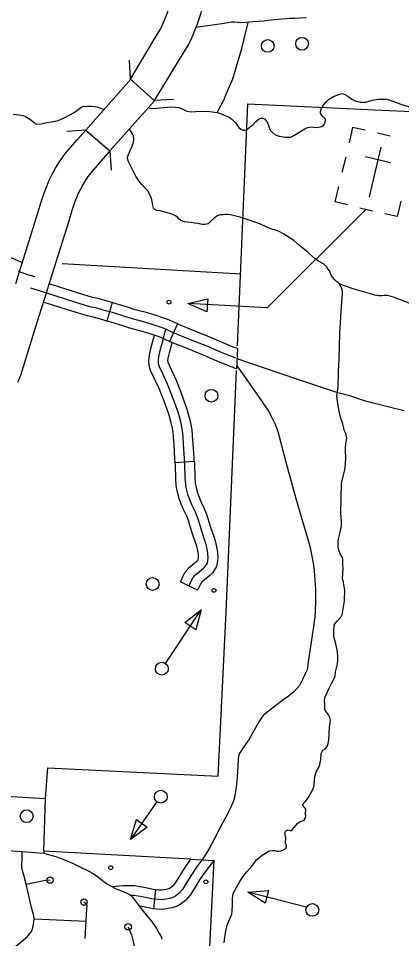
# Model space of a CAD drawing. Extents: x 653372 to 905732, y 627442 to 787275.
# Drawn here: x 676272 to 679273, y 753633 to 760841 of the extents above; entities that cross this region are included whole.
import ezdxf

# ---------------------------------------------------------------- set-up
doc = ezdxf.new("R2010")
doc.units = 0
for name, color, linetype in [('10', 7, 'Continuous'), ('31', 7, 'Continuous'), ('32', 7, 'Continuous'), ('33', 7, 'Continuous'), ('34', 7, 'Continuous'), ('35', 7, 'Continuous'), ('37', 7, 'Continuous'), ('45', 7, 'Continuous'), ('5', 7, 'Continuous'), ('56', 7, 'Continuous'), ('57', 7, 'Continuous'), ('6', 7, 'Continuous')]:
    doc.layers.add(name, color=color, linetype=linetype)

msp = doc.modelspace()

# ---------------------------------------------------------------- linework, layer by layer
at = {"layer": '10'}
for points in [[(677336.3, 760197.6), (677150.6, 760365), (677357.9, 760715.2), (677383.8, 760757.1), (677395.6, 760780.7), (677416.1, 760827.6), (677437.4, 760880.4), (677448, 760913.2), (677456.8, 760940.6), (677464.7, 760973.4), (677471.2, 761009.6), (677476.9, 761050), (677478.4, 761077.6), (677478.3, 761122.5), (677477, 761169.4), (677469.9, 761231.2), (677461.2, 761287.2), (677450.1, 761333.7), (677434.3, 761386.5), (677417.9, 761439.5), (677407.1, 761467.7), (677385.5, 761510.7), (677349.4, 761607.4), (677223.4, 761989.2)], [(677477.2, 762016), (677573.9, 761700.6), (677609.3, 761622.1), (677636.2, 761568.6), (677654.3, 761521.1), (677673.4, 761459.3), (677691.6, 761398.8), (677706.7, 761335.4), (677717.7, 761264.6), (677726.6, 761187.2), (677728.3, 761126.1), (677728.4, 761071.3), (677726, 761025.8), (677718, 760969.9), (677709.5, 760922.3), (677697.8, 760873.2), (677685.9, 760836.4), (677672.5, 760795), (677646.6, 760730.7), (677622, 760674.6), (677602.3, 760635.2), (677567.7, 760579.2), (677336.3, 760197.6)], [(676800.2, 759967.1), (677152.7, 760364.5)], [(676988.9, 759803.1), (677337, 760195.5)], [(676250.3, 758764.6), (676280.1, 758858.3), (676342.9, 759057.3), (676424.2, 759317), (676451.8, 759412.5), (676475.1, 759479.1), (676496.5, 759533.1), (676511.5, 759574), (676536.5, 759621.7), (676562.2, 759668.7), (676587.7, 759711.1), (676615, 759750.3), (676646.2, 759790), (676683.3, 759833.9), (676733.1, 759889.9), (676800.2, 759967.1), (676988.9, 759803.1)], [(676988.9, 759803.1), (676920.9, 759724.9), (676872.3, 759670.1), (676839.9, 759631.9), (676816.1, 759601.6), (676797.7, 759575.1), (676779, 759544.1), (676756.9, 759503.7), (676740.6, 759472.5), (676730.1, 759444), (676709.4, 759391.7), (676690.1, 759336.5), (676663.7, 759245), (676581.3, 758982.3), (676518.4, 758782.9), (676488.9, 758689.9), (676419.8, 758466.1), (676319.1, 758146.5), (676287.1, 758045.1), (676265.8, 757989.2)]]:
    msp.add_lwpolyline(points, dxfattribs=at)
at = {"layer": '31'}
for p, q in [((677500.1, 757361.7), (677649.7, 757372.3)), ((677675, 756362.7), (677540.2, 756428.6)), ((677675, 756362.7), (677675, 756362.7))]:
    msp.add_line(p, q, dxfattribs=at)
for points in [[(677607.6, 756395.7), (677639.3, 756460.5), (677656.1, 756480), (677661.2, 756485.5), (677720.3, 756533.7), (677735.6, 756548.8), (677752.5, 756574.9), (677758, 756613.9), (677756.1, 756652.6), (677750.3, 756686.9), (677740.4, 756727.6), (677730.2, 756760.1), (677707.4, 756825.9), (677694.4, 756868.5), (677684.2, 756902.3), (677674.6, 756932.4), (677658.4, 756972.6), (677633, 757025.6), (677617.4, 757064), (677602.5, 757102.9), (677594.2, 757136.6), (677587, 757165.4), (677582.8, 757190.9), (677578.8, 757244.4), (677576.3, 757346.5), (677572.8, 757395.6), (677566.1, 757503.2), (677561.3, 757569.1), (677558.1, 757608.9), (677549.1, 757658.2), (677540.2, 757692.7), (677522.9, 757755.9), (677480, 757876.3), (677440.8, 757975.8), (677406.4, 758050.7), (677376.6, 758111.8), (677369.3, 758135.6), (677368.2, 758161), (677371.6, 758192.6), (677381.1, 758238.8), (677408.8, 758334.8), (677425.2, 758407.5)], [(677407.8, 757854.8), (677371.8, 757946.4), (677338.6, 758018.6), (677306.7, 758084.1), (677294.8, 758122.7), (677293, 758163.5), (677297.4, 758204.1), (677308.2, 758256.7), (677337.8, 758359.5)], [(677547.4, 757909.7), (677509.8, 758005.2), (677474.2, 758082.8), (677446.6, 758139.4), (677443.8, 758148.4), (677443.4, 758158.6), (677445.8, 758181), (677454, 758220.9), (677477.1, 758301)], [(677649.7, 757372.3), (677647.7, 757400.6), (677641, 757508.2), (677636.1, 757574.8), (677632.6, 757618.6), (677622.4, 757674.3), (677612.7, 757712), (677594.5, 757778.4), (677550.2, 757902.6), (677547.4, 757909.7)], [(677500.1, 757361.7), (677498, 757390.7), (677491.3, 757498.1), (677486.5, 757563.4), (677483.7, 757599.1), (677475.8, 757642), (677467.7, 757673.5), (677451.3, 757733.4), (677409.7, 757850), (677407.8, 757854.8)], [(677649.7, 757372.3), (677651.2, 757350.1), (677653.8, 757248.1), (677657.4, 757199.8), (677660.5, 757180.6), (677667, 757154.7), (677674.2, 757125.4), (677687.2, 757091.6), (677701.7, 757056), (677727.1, 757002.8), (677745.2, 756957.9), (677755.9, 756924.6), (677766.2, 756890.2), (677768.8, 756881.5)], [(677625.4, 756837.7), (677622.6, 756846.8), (677612.6, 756880.1), (677604, 756906.9), (677589.7, 756942.4), (677564.4, 756995.3), (677547.7, 757036.4), (677530.8, 757080.4), (677521.4, 757118.6), (677513.5, 757150.2), (677508.3, 757182.1), (677503.9, 757240.7), (677501.4, 757342.9), (677500.1, 757361.7)], [(677768.8, 756881.5), (677778.7, 756849.2), (677801.4, 756783.6), (677812.7, 756747.7), (677823.8, 756702.1), (677830.8, 756660.8), (677833.3, 756610.4), (677824.5, 756548.1), (677794.1, 756501.1), (677770.4, 756477.8), (677712.4, 756430.5), (677711.9, 756429.9), (677702.5, 756418.9), (677675, 756362.7)], [(677540.2, 756428.6), (677576.2, 756502), (677600.3, 756530.2), (677610, 756540.5), (677670.2, 756589.6), (677677.2, 756596.5), (677680.6, 756601.8), (677682.8, 756617.3), (677681.4, 756644.5), (677676.8, 756671.7), (677668.1, 756707.4), (677659, 756736.6), (677636, 756802.7), (677625.4, 756837.7)]]:
    msp.add_lwpolyline(points, dxfattribs=at)
at = {"layer": '32'}
for p, q in [((677005.7, 758614.9), (676964.4, 758470.6)), ((677517.6, 758448), (677455.4, 758311.4)), ((677987.7, 758254.6), (677980.9, 758097)), ((677346.4, 754016.2), (677329.2, 753867.2))]:
    msp.add_line(p, q, dxfattribs=at)
for points in [[(678525.6, 760845.5), (678519.9, 760845.5), (678437.9, 760841.2), (678393.9, 760840.8), (678371.6, 760839.1), (678336.6, 760835.8), (678279.4, 760830), (678222.4, 760823.7), (678196.8, 760820), (678146.4, 760816.9), (678076.4, 760810.8), (678034.3, 760807.9), (677997.1, 760808.2), (677993, 760808.6)], [(677992.9, 760808.6), (677964.7, 760811.2), (677953.8, 760811), (677942, 760810.9), (677884.6, 760801.9), (677662.1, 760769.3)], [(677005.7, 758614.9), (676974, 758623.9), (676905, 758643.6), (676850.9, 758655.6), (676735.6, 758690.5), (676511.5, 758761)], [(677974.9, 758179.3), (677926.7, 758197.3), (677881.7, 758215.8), (677755.3, 758270.8), (677620.8, 758324.3), (677516.7, 758366), (677458.7, 758392.4), (677425.2, 758407.5), (677393.4, 758420.2), (677327.3, 758441.9), (677261.3, 758462), (677165.9, 758487.5), (677104.8, 758506.4), (677016.4, 758533.8), (676953.4, 758551.8), (676886.6, 758570.9), (676832, 758583), (676713.5, 758618.8), (676493.6, 758688), (676369.6, 758727.2)], [(676964.4, 758470.6), (676932.8, 758479.7), (676868.2, 758498.1), (676813, 758510.4), (676691.4, 758547.1), (676466.7, 758617.9)], [(677517.6, 758448), (677489.6, 758460.7), (677454.6, 758476.5), (677419, 758490.7), (677350, 758513.4), (677281.9, 758534.1), (677186.7, 758559.6), (677127, 758578.1), (677037.8, 758605.7), (677005.7, 758614.9)], [(677455.4, 758311.4), (677427.7, 758324.1), (677395.9, 758338.4), (677367.7, 758349.7), (677304.7, 758370.4), (677240.6, 758389.9), (677145.1, 758415.4), (677082.6, 758434.8), (676995, 758461.9), (676964.4, 758470.6)], [(677987.7, 758254.6), (677954.1, 758267.2), (677910.9, 758284.9), (677784.1, 758340.1), (677648.6, 758393.9), (677546.2, 758434.9), (677517.6, 758448)], [(677980.9, 758097), (677899.4, 758127.5), (677852.5, 758146.7), (677726.5, 758201.6), (677593, 758254.6), (677487.2, 758297), (677455.4, 758311.4)], [(677713.6, 754252.8), (677701.4, 754237), (677672.6, 754199.7), (677627.3, 754133.4), (677583.6, 754062.8), (677556.2, 754017.7), (677528.4, 753986.5), (677504.5, 753968.1), (677489.4, 753957.3), (677457.9, 753947.8), (677430, 753941.7), (677397.8, 753936.6), (677365.8, 753938.5), (677314.9, 753944.3), (677255.4, 753957.5), (677209.9, 753965), (677175.6, 753970.4), (677152.2, 753971.6)], [(677619.7, 754255.2), (677802.8, 754245.3), (677733.3, 754155.5), (677690.2, 754092.5), (677647.5, 754023.6), (677616.8, 753973), (677579.7, 753931.3), (677549.2, 753907.9), (677523, 753889.1), (677476.8, 753875.2), (677443.9, 753868), (677401.6, 753861.3), (677359.4, 753863.7), (677329.2, 753867.2)], [(677619.7, 754255.2), (677564.4, 754174.4), (677519.6, 754102), (677495.6, 754062.4), (677477.1, 754041.6), (677459.8, 754028.3), (677455.8, 754025.5), (677439.1, 754020.5), (677416.2, 754015.5), (677394, 754012), (677372.2, 754013.2), (677346.4, 754016.2)], [(677346.4, 754016.2), (677327.3, 754018.4), (677269.6, 754031.2), (677221.8, 754039.1), (677183.3, 754045.1), (677156.1, 754046.5), (677092.4, 754046.9), (677008.8, 754038.5)], [(677329.2, 753867.2), (677302.4, 753870.3), (677241.1, 753883.9), (677218.3, 753887.6)]]:
    msp.add_lwpolyline(points, dxfattribs=at)
at = {"layer": '33'}
for points in [[(675061, 753283.3), (675766.2, 753248.6), (675800, 753248.9), (675820.3, 753253.1), (675847.1, 753267.1), (676125.4, 753476.7), (676291, 753606), (676343, 753648.2), (676373.8, 753689.4), (676385.6, 753716.4), (676391.1, 753745.1), (676395.2, 753789), (676391.6, 753812.2), (676374.8, 753877.5), (676333.5, 754059.3), (676313.8, 754130.9), (676303.8, 754164.8), (676299.2, 754191.5), (676298.3, 754212.6), (676300.1, 754248.4), (676302.1, 754314.7)], [(676146.3, 754326), (676302.1, 754314.7), (676400.2, 754308.6), (676470.9, 754301.1)], [(676470.9, 754301.1), (676554.4, 754279.1), (676615.5, 754257.3), (676694.1, 754224.1), (676758, 754193.2), (676817.8, 754164.6), (676858, 754142.4), (676898, 754115.3), (676931.1, 754089.4), (676963.2, 754062.6), (676997.5, 754044.6), (677036.7, 754023.5), (677096.7, 753998.8), (677138, 753980.6), (677152.2, 753971.6), (677166, 753958.1), (677187.9, 753925.6), (677259.9, 753835.8), (677313.6, 753768.4), (677352.8, 753711.5), (677372.7, 753679), (677388.8, 753650.6), (677395.2, 753632.5)], [(676333.5, 754059.3), (676470.1, 754088.8), (676496.8, 754093.4), (676519.4, 754091.2)], [(676794.1, 753633.4), (676801.6, 753770.1), (676808.7, 753868.9), (676810.2, 753889), (676804.7, 753903.5), (676795.8, 753913), (676785.1, 753919.2)], [(676395.2, 753789), (676801.6, 753770.1)], [(677131.3, 753725.8), (677158.3, 753662.3), (677173.4, 753601.1), (677187.7, 753514.9), (677191.6, 753478), (677187.5, 753450.4), (677178.2, 753430.6), (677151.4, 753401.5), (677113.4, 753360.8), (677090.7, 753334.6), (677067.7, 753291.9)]]:
    msp.add_lwpolyline(points, dxfattribs=at)
for centre in [(676519.4, 754091.2), (676785.1, 753919.2)]:
    msp.add_circle(centre, 25, dxfattribs=at)
at = {"layer": '34'}
for points in [[(679294.5, 757767.6), (679166.7, 757799.8), (679049.9, 757828.2), (678983.4, 757844.8), (678867.4, 757885.2), (678773.6, 757908.6), (678577.2, 757972.9), (678467.5, 758009.7), (678190.8, 758103.1), (677984.3, 758175.8)], [(677981.9, 758120.7), (678062.2, 758010.8), (678175.1, 757844.7), (678231.2, 757763.5), (678259.7, 757708.7), (678282.1, 757662.3), (678303.2, 757605), (678313, 757566.3), (678372.2, 757346.8), (678445.5, 757079.5), (678488.5, 756930.1), (678538.3, 756760.8), (678558.3, 756696.2), (678568.5, 756642), (678582.5, 756558.4), (678589.4, 756515.2), (678597.8, 756367.4), (678598.6, 756274.1), (678596.3, 756197.4), (678594.1, 756153.6), (678586.9, 756096.2), (678578.9, 756042.5), (678541.5, 755801.1), (678532.3, 755739.2), (678518.5, 755705.8), (678497.1, 755661.7), (678472.8, 755615.8), (678452.9, 755591.7), (678432.1, 755567.6), (678374.1, 755522.7), (678354.5, 755508.8), (678285.3, 755456.9), (678220.7, 755406.7), (678189.8, 755380.2), (678174.6, 755361.5), (678159.3, 755338.2), (678118.7, 755265.3), (678079.1, 755195.2), (678029.4, 755123.6), (678006.5, 755088.6), (677996.5, 755062.1), (677993.1, 755038.5), (677991.4, 754983.7), (677985.1, 754896.1), (677978.2, 754817.7), (677968.6, 754769.5), (677957.9, 754718.7), (677935.2, 754663.6), (677907.8, 754604.1), (677873.1, 754542.1), (677768.4, 754342.5), (677713.6, 754252.8)]]:
    msp.add_lwpolyline(points, dxfattribs=at)
at = {"layer": '35'}
for points in [[(677828.2, 760103.5), (677843.4, 760133.4), (677879.9, 760200), (677900.1, 760246.9), (677952.5, 760369), (678022.1, 760604.4), (678072.1, 760810.4)], [(677287.5, 760139.7), (677333.5, 760135.5), (677462.1, 760147.9), (677500.1, 760146.8), (677528.8, 760144.1), (677559, 760130.2), (677591.9, 760113.4), (677628.9, 760108.6), (677658.7, 760113.3), (677706.1, 760115.6), (677771.9, 760112.7), (677828.2, 760103.5), (677854, 760096.3), (677884.2, 760084.2), (677921.8, 760068.2), (677945.4, 760049.9), (677971.5, 760024), (677984.9, 760005.1), (677998.2, 759987), (678012.7, 759972.7), (678023.7, 759969.6), (678034.7, 759966.5), (678047.7, 759966.1), (678061.8, 759972.1), (678079.9, 759986.4), (678110.3, 760009.7), (678132.3, 760034.1), (678161.3, 760058.3), (678171.6, 760060.7), (678182.7, 760060.4), (678198.2, 760053.4), (678210.9, 760042.8), (678222.4, 760023.9), (678231.1, 760003.3), (678239.6, 759977.9), (678244.8, 759965.7), (678259.2, 759951.4), (678281.8, 759930.3), (678313.9, 759920), (678361, 759912.1), (678401.8, 759911.8), (678430, 759923), (678463.2, 759945.2), (678501.9, 759969.1), (678522.7, 759982.4), (678548, 759989.1), (678571.3, 759993), (678597.1, 759986.7), (678623.1, 759988.7), (678648.4, 759995.4), (678662.6, 760004.2), (678669.4, 760015.2), (678675.4, 760028.9), (678676.6, 760040), (678676.9, 760049.3), (678675.2, 760054), (678666.2, 760062.6), (678655.4, 760074.1), (678647.3, 760082.7), (678638.4, 760096.8), (678637, 760110.8), (678646.1, 760135.6), (678661.7, 760161.1), (678682, 760187.4), (678701.1, 760207.3), (678739.2, 760229.3), (678782.4, 760245.7), (678803.9, 760252.5), (678823.3, 760248.2), (678853.4, 760232.4), (678883.3, 760207.4), (678909.8, 760194.5), (678948.5, 760185), (678993.1, 760186.4), (679045.5, 760200.6), (679089.3, 760208.6), (679152.4, 760207.6)], [(679348.2, 760143.2), (679270.3, 760167), (679206.7, 760191.2), (679152.4, 760207.6)], [(676229.4, 760090.3), (676278.5, 760086), (676309.9, 760081.4), (676327.2, 760071.6), (676361, 760052.9), (676394.5, 760026.8), (676406.6, 760014.4), (676439, 760012.5), (676490.4, 760024.9), (676531.5, 760032), (676581.9, 760042.6), (676636.4, 760065.1), (676708.1, 760104.7), (676761, 760143), (676775.4, 760150.9), (676809.8, 760153.6), (676843.2, 760153.5), (676884.8, 760149.5), (676943.3, 760128.5)], [(679344.6, 758605.1), (679216.5, 758655.4), (679183.3, 758664.6), (679163, 758670.7), (679137.7, 758670.7), (679119.2, 758668.6), (679095.4, 758669.3), (679062.7, 758673), (679030.9, 758682.8), (678902.5, 758719.5), (678819.5, 758749.3), (678800.6, 758756), (678780.4, 758768.2), (678766.4, 758776.8), (678751.2, 758794.3), (678735.3, 758811.9), (678722.9, 758830.7), (678708.2, 758863.9), (678694.4, 758880.7), (678685.1, 758899), (678660.5, 758919.6), (678623.5, 758938.4), (678584.7, 758965.5), (678537.6, 759009.3), (678479.6, 759057.5), (678428.4, 759101.3), (678391.6, 759126.3), (678351.4, 759151.4), (678313.7, 759171), (678291.5, 759180.6), (678278, 759185.1), (678261.7, 759188.3), (678242.8, 759196.4), (678212.7, 759207.5), (678168.3, 759229.3), (678085.9, 759258.4), (678016.3, 759281), (677965.5, 759295.5), (677934.3, 759301.9), (677911.9, 759305.3), (677891.4, 759305.2), (677874.5, 759303), (677855.4, 759303.5), (677844.4, 759300.5), (677829.9, 759295.4), (677818, 759287.6), (677804.7, 759275.7), (677779.5, 759253.9), (677758.4, 759233.4), (677730.9, 759228.1), (677710.4, 759226.6), (677676.5, 759234.5), (677651.8, 759238.5), (677625.2, 759241.4), (677593.2, 759244.4), (677572.2, 759247.7), (677558, 759252.3), (677543.1, 759257.5), (677527.8, 759270.9), (677519.3, 759281.4), (677503.3, 759294.9), (677481.8, 759305.1), (677458.1, 759313.3), (677439.9, 759319.3), (677410, 759325.7), (677381.6, 759334.7), (677355, 759336.2), (677342.2, 759342), (677331, 759354.7), (677323.5, 759376.7), (677319.6, 759407.6), (677313.6, 759432.4), (677302, 759456.6), (677288.9, 759487), (677265.1, 759512.3), (677237.2, 759539.1), (677220.2, 759562.2), (677191.4, 759605.4), (677158, 759672.6), (677130.8, 759726.4), (677127.4, 759744.4), (677128.5, 759761.4), (677147, 759807.3), (677159.5, 759836.3), (677171.4, 759861.8), (677175, 759889), (677174, 759923.3), (677140.8, 759974.4)], [(678811.7, 756614.2), (678795.7, 756640.7), (678781, 756675.6), (678775.2, 756700), (678776.6, 756746.1), (678781.2, 756775.7), (678794.9, 756828.3), (678802.5, 756866.3), (678801.7, 756899.8), (678798.1, 756967.8), (678802.3, 757198.8), (678818.2, 757264.4), (678827.8, 757305.1), (678834.7, 757348.6), (678835.3, 757401.6), (678833.1, 757450.1), (678834.9, 757480.7), (678836.7, 757507.7), (678844.6, 757553.9), (678836.4, 757590.5), (678822.3, 757617), (678812.6, 757666.5), (678795.5, 757717.2), (678782.4, 757777.2), (678771.4, 757842.6), (678767, 757881.9), (678776.5, 757951.9), (678778.3, 758074.6), (678783.1, 758171.3), (678789.3, 758376.8), (678803, 758584.9), (678809.7, 758685.2), (678809.3, 758704.7), (678803.6, 758731.9), (678780.4, 758768.2)], [(678590.8, 754873.9), (678594.6, 754905.8), (678603.1, 754939.2), (678631.5, 754983.3), (678640.6, 755036.4), (678643.9, 755083.1), (678650.9, 755099.7), (678656.8, 755108), (678674, 755120.6), (678690.5, 755138.8), (678698.6, 755161.9), (678703.2, 755189.9), (678709, 755290.8), (678714.7, 755322.4), (678715.3, 755343), (678710.3, 755364.7), (678701.6, 755385.5), (678685.4, 755405.7), (678672, 755428.5), (678673.2, 755468.7), (678670.2, 755494.1), (678673, 755525.2), (678682, 755543.6), (678692.9, 755564.8), (678709, 755599.9), (678723.9, 755631.3), (678743.7, 755666.3), (678752.9, 755691.3), (678756.7, 755723.9), (678770.7, 755785.2), (678774.2, 755810.4), (678772.6, 755847.9), (678768.3, 755893.9), (678758.6, 755942.8), (678742.5, 756000.2), (678743.6, 756037.6), (678743.3, 756056.4), (678744.6, 756070.4), (678746.1, 756087.2), (678752.1, 756102), (678768.5, 756119.2), (678798.5, 756152), (678809.6, 756177), (678814, 756200.2), (678824.8, 756279.9), (678828.3, 756364.9), (678822.1, 756407.2), (678815.5, 756435.5), (678810.3, 756450.7), (678815.7, 756531.3), (678813.8, 756562.5), (678812, 756592.8), (678811.7, 756614.2)], [(677882.2, 753600.1), (677889.1, 753643.8), (677899.4, 753705.3), (677906.9, 753736.9), (677918, 753763.7), (677931.1, 753794.2), (677942.3, 753824.8), (677945.9, 753849.9), (677949.2, 753899.7), (677947.5, 753936.3), (677950.5, 753974.5), (677956.7, 753992.1), (677967.5, 754008.7), (677986.3, 754043.7), (678006.1, 754081.4), (678029.6, 754116.3), (678059.8, 754155.6), (678100.4, 754200.3), (678137.5, 754248.8), (678179.8, 754286.8), (678207.4, 754302.8), (678236, 754319.7), (678258.5, 754323.7), (678279.1, 754324.1), (678295.8, 754318.9), (678309.8, 754317.5), (678329.1, 754321.2), (678353.7, 754331.7), (678366.2, 754341.6), (678371.1, 754349.9), (678372.3, 754357.3), (678363.7, 754383.8), (678364.2, 754400.6), (678366.3, 754408), (678367.7, 754421.2), (678360, 754446.4), (678362.5, 754468.2), (678372, 754480.7), (678382.2, 754484.1), (678392.2, 754482), (678406.7, 754477.9), (678416.9, 754484.9), (678457.8, 754535.8), (678474.3, 754547), (678496.1, 754554.8), (678508.4, 754559.1), (678519.3, 754579.4), (678522.5, 754592.4), (678521, 754606.5), (678519.6, 754620.6), (678522.8, 754635.4), (678522.2, 754646.7), (678516, 754657.2), (678506.1, 754668.7), (678498.9, 754681.1), (678502, 754689.4), (678519.3, 754705.7), (678540.9, 754736.8), (678565.5, 754777.3), (678582.4, 754811.4), (678589.7, 754835.5), (678590.8, 754873.9)]]:
    msp.add_lwpolyline(points, dxfattribs=at)
msp.add_circle((677131.3, 753725.8), 25, dxfattribs=at)
at = {"layer": '37'}
for points in [[(677150.6, 760365), (677142.9, 760514.8)], [(677486.1, 760205.3), (677336.3, 760197.6)], [(676650.8, 759957.4), (676800.5, 759967.4)], [(676988.6, 759802.9), (676998.6, 759653.2)]]:
    msp.add_lwpolyline(points, dxfattribs=at)
at = {"layer": '45'}
for points in [[(675949.8, 759087.4), (676008.2, 759061.3), (676109.1, 759014.2), (676193.1, 758975.5), (676302.7, 758930)], [(676270.7, 758862.1), (676343.4, 758836.2), (676399.3, 758820.6)]]:
    msp.add_lwpolyline(points, dxfattribs=at)
at = {"layer": '5'}
msp.add_lwpolyline([(678012.7, 758838.2), (676613.7, 758919.4)], dxfattribs=at)
at = {"layer": '56'}
for p, q in [((677575.6, 756109.1), (677702.9, 756208.1)), ((677702.9, 756208.1), (677660.4, 756052.5)), ((677660.4, 756052.5), (677575.6, 756109.1)), ((677150.9, 754410.1), (677196.3, 754564.8)), ((677196.3, 754564.8), (677280.1, 754506.6)), ((677280.1, 754506.6), (677150.9, 754410.1)), ((678068.6, 753997.1), (678229.5, 754008.7)), ((678204.3, 753909.9), (678068.6, 753997.1)), ((678229.5, 754008.7), (678204.3, 753909.9))]:
    msp.add_line(p, q, dxfattribs=at)
for points in [[(677423.6, 755789.2), (677702.9, 756208.1)], [(677354.3, 754702.8), (677150.9, 754410.1)], [(678526.2, 753880.5), (678068.6, 753997.1)]]:
    msp.add_lwpolyline(points, dxfattribs=at)
for centre, radius in [((678493.6, 760642.3), 50), ((678225, 760625.6), 50), ((677783.9, 757885.6), 50), ((677323.3, 756410.7), 50), ((677803.1, 756360.9), 15), ((677394.9, 755747.5), 50), ((677387.2, 754745.1), 50), ((676336.1, 754592), 50), ((676995, 754189), 15), ((677740.4, 754077.7), 15), ((678574.4, 753857.8), 50)]:
    msp.add_circle(centre, radius, dxfattribs=at)
at = {"layer": '57'}
for p, q in [((679182.5, 759918.4), (679085.2, 759941.4)), ((679110.3, 759832.7), (679018.3, 759443.5)), ((678835.2, 759755.6), (678806.4, 759633.9)), ((678990, 759758.4), (679185.5, 759712.2)), ((679064.3, 759638.1), (679064.3, 759638.1)), ((679064.3, 759638.1), (679064.3, 759638.1)), ((678947.1, 759357.5), (679044.4, 759334.5)), ((677599.7, 758609), (677756.7, 758645.6)), ((677747.3, 758544), (677599.7, 758609)), ((677756.7, 758645.6), (677747.3, 758544))]:
    msp.add_line(p, q, dxfattribs=at)
for points in [[(678987.4, 759964.6), (678890, 759987.6), (678861.3, 759865.9)], [(678849.3, 759380.7), (678752, 759403.7), (678780.7, 759525.3)], [(679267.3, 759410.3), (679238.5, 759288.6), (679141.2, 759311.6)], [(678995.8, 759346), (678220.4, 758575.2), (677599.7, 758609)]]:
    msp.add_lwpolyline(points, dxfattribs=at)
msp.add_circle((677451.3, 758618), 15, dxfattribs=at)
at = {"layer": '6'}
for points in [[(677988.6, 758276), (678069.9, 760171.9), (679064.6, 760125.2), (679638.7, 760098.2), (682026.6, 759986)], [(677619.7, 754255.2), (676471.4, 754316.7), (676483.9, 754729.7), (676501.4, 754970.1), (677836.4, 754906.7), (677899.1, 756189.1), (677980.3, 758082.7)], [(676150.9, 754400.8), (676172, 754747.8), (676483.9, 754729.7)], [(676471.4, 754316.7), (676470.9, 754301.1)], [(679090, 753155.9), (679105, 753500), (677772.2, 753565.9), (677804.7, 754247.9)]]:
    msp.add_lwpolyline(points, dxfattribs=at)

doc.saveas('drawing.dxf')
